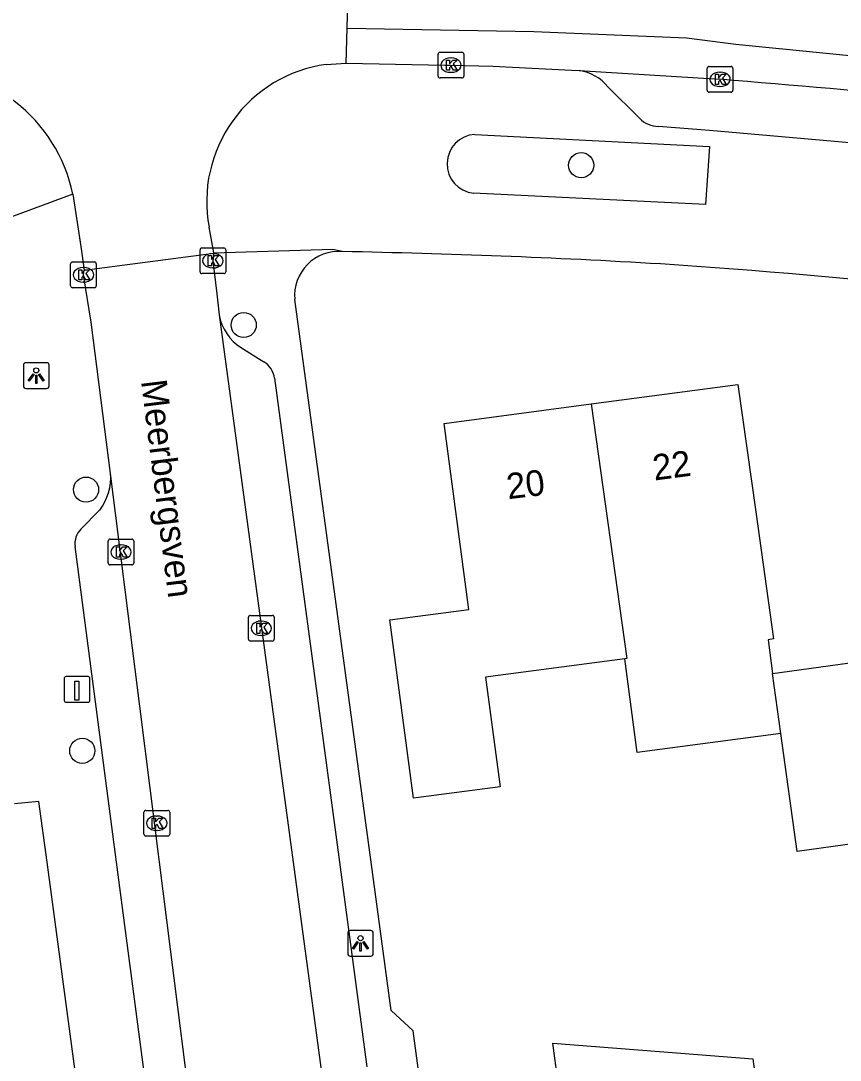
# Model space of a CAD drawing. Extents: x 163427 to 164190, y 380331 to 381641.
# Drawn here: x 163535.25 to 163567.15, y 381492.29 to 381532.74 of the extents above; entities that cross this region are included whole.
import ezdxf

# ---------------------------------------------------------------- set-up
doc = ezdxf.new("R2010")
doc.units = 0
for name, color, linetype in [('IMGEO_Boom', 7, 'Continuous'), ('IMGEO_Kolk', 7, 'Continuous'), ('IMGEO_Laadpaal', 7, 'Continuous'), ('IMGEO_Lichtpunt', 7, 'Continuous'), ('IMGEO_Openbare_ruimte_label', 7, 'Continuous'), ('IMGEO_Pand', 7, 'Continuous'), ('IMGEO_Pand_nummerreeks', 7, 'Continuous'), ('IMGEO_Rijbaan_lokaal_gesloten', 7, 'Continuous'), ('IMGEO_Rijbaan_lokaal_open', 7, 'Continuous'), ('IMGEO_Voetpad_open', 7, 'Continuous')]:
    doc.layers.add(name, color=color, linetype=linetype)

msp = doc.modelspace()

# ---------------------------------------------------------------- linework, layer by layer
at = {"layer": 'IMGEO_Boom'}
for centre in [(163557.068, 381527.122), (163543.931, 381520.904), (163537.794, 381514.497), (163537.647, 381504.333)]:
    msp.add_circle(centre, 0.489, dxfattribs=at)
at = {"layer": 'IMGEO_Kolk'}
for p, q in [((163551.498, 381530.591), (163551.498, 381531.443)), ((163551.573, 381531.517), (163552.425, 381531.517)), ((163552.499, 381531.443), (163552.499, 381530.591)), ((163551.986, 381531.297), (163552.011, 381531.297)), ((163552.009, 381530.737), (163551.984, 381530.737)), ((163561.971, 381530.038), (163561.971, 381530.89)), ((163562.046, 381530.964), (163562.898, 381530.964)), ((163562.459, 381530.744), (163562.484, 381530.744)), ((163562.972, 381530.89), (163562.972, 381530.038)), ((163552.425, 381530.517), (163551.573, 381530.517)), ((163562.898, 381529.964), (163562.046, 381529.964)), ((163562.482, 381530.184), (163562.457, 381530.184)), ((163542.229, 381522.979), (163542.229, 381523.831)), ((163542.304, 381523.905), (163543.156, 381523.905)), ((163543.23, 381523.831), (163543.23, 381522.979)), ((163537.264, 381523.357), (163538.116, 381523.357)), ((163542.717, 381523.685), (163542.742, 381523.685)), ((163537.189, 381522.431), (163537.189, 381523.283)), ((163537.677, 381523.137), (163537.702, 381523.137)), ((163538.19, 381523.283), (163538.19, 381522.431)), ((163542.74, 381523.125), (163542.715, 381523.125)), ((163537.7, 381522.577), (163537.675, 381522.577)), ((163543.156, 381522.905), (163542.304, 381522.905)), ((163538.116, 381522.357), (163537.264, 381522.357)), ((163538.652, 381511.643), (163538.652, 381512.495)), ((163538.727, 381512.569), (163539.579, 381512.569)), ((163539.653, 381512.495), (163539.653, 381511.643)), ((163539.14, 381512.349), (163539.165, 381512.349)), ((163539.163, 381511.789), (163539.138, 381511.789)), ((163539.579, 381511.569), (163538.727, 381511.569)), ((163544.191, 381509.602), (163545.043, 381509.602)), ((163544.116, 381508.676), (163544.116, 381509.528)), ((163544.604, 381509.382), (163544.629, 381509.382)), ((163545.117, 381509.528), (163545.117, 381508.676)), ((163544.627, 381508.822), (163544.602, 381508.822)), ((163545.043, 381508.602), (163544.191, 381508.602)), ((163540.048, 381501.09), (163540.048, 381501.942)), ((163540.123, 381502.016), (163540.975, 381502.016)), ((163541.049, 381501.942), (163541.049, 381501.09)), ((163540.536, 381501.796), (163540.561, 381501.796)), ((163540.559, 381501.236), (163540.534, 381501.236)), ((163540.975, 381501.016), (163540.123, 381501.016))]:
    msp.add_line(p, q, dxfattribs=at)
for points in [[(163551.498, 381530.591), (163551.498, 381531.443)], [(163551.573, 381531.517), (163552.425, 381531.517)], [(163552.499, 381531.443), (163552.499, 381530.591)], [(163551.819, 381531.217), (163551.942, 381531.217), (163551.942, 381531.066), (163552.072, 381531.217), (163552.236, 381531.217), (163552.09, 381531.066), (163552.243, 381530.817), (163552.091, 381530.817), (163552.006, 381530.981), (163551.942, 381530.914), (163551.942, 381530.817), (163551.819, 381530.817), (163551.819, 381531.217)], [(163561.971, 381530.038), (163561.971, 381530.89)], [(163562.046, 381530.964), (163562.898, 381530.964)], [(163562.292, 381530.664), (163562.415, 381530.664), (163562.415, 381530.513), (163562.545, 381530.664), (163562.709, 381530.664), (163562.563, 381530.513), (163562.716, 381530.264), (163562.564, 381530.264), (163562.479, 381530.428), (163562.415, 381530.361), (163562.415, 381530.264), (163562.292, 381530.264), (163562.292, 381530.664)], [(163562.972, 381530.89), (163562.972, 381530.038)], [(163552.425, 381530.517), (163551.573, 381530.517)], [(163562.898, 381529.964), (163562.046, 381529.964)], [(163542.229, 381522.979), (163542.229, 381523.831)], [(163542.304, 381523.905), (163543.156, 381523.905)], [(163543.23, 381523.831), (163543.23, 381522.979)], [(163537.264, 381523.357), (163538.116, 381523.357)], [(163542.55, 381523.605), (163542.673, 381523.605), (163542.673, 381523.454), (163542.803, 381523.605), (163542.967, 381523.605), (163542.821, 381523.454), (163542.974, 381523.205), (163542.822, 381523.205), (163542.737, 381523.369), (163542.673, 381523.302), (163542.673, 381523.205), (163542.55, 381523.205), (163542.55, 381523.605)], [(163537.189, 381522.431), (163537.189, 381523.283)], [(163537.51, 381523.057), (163537.633, 381523.057), (163537.633, 381522.906), (163537.763, 381523.057), (163537.927, 381523.057), (163537.781, 381522.906), (163537.934, 381522.657), (163537.782, 381522.657), (163537.697, 381522.821), (163537.633, 381522.754), (163537.633, 381522.657), (163537.51, 381522.657), (163537.51, 381523.057)], [(163538.19, 381523.283), (163538.19, 381522.431)], [(163543.156, 381522.905), (163542.304, 381522.905)], [(163538.116, 381522.357), (163537.264, 381522.357)], [(163538.652, 381511.643), (163538.652, 381512.495)], [(163538.727, 381512.569), (163539.579, 381512.569)], [(163539.653, 381512.495), (163539.653, 381511.643)], [(163538.973, 381512.269), (163539.096, 381512.269), (163539.096, 381512.118), (163539.226, 381512.269), (163539.39, 381512.269), (163539.244, 381512.118), (163539.397, 381511.869), (163539.245, 381511.869), (163539.16, 381512.033), (163539.096, 381511.966), (163539.096, 381511.869), (163538.973, 381511.869), (163538.973, 381512.269)], [(163539.579, 381511.569), (163538.727, 381511.569)], [(163544.191, 381509.602), (163545.043, 381509.602)], [(163544.116, 381508.676), (163544.116, 381509.528)], [(163544.437, 381509.302), (163544.56, 381509.302), (163544.56, 381509.151), (163544.69, 381509.302), (163544.854, 381509.302), (163544.708, 381509.151), (163544.861, 381508.902), (163544.709, 381508.902), (163544.624, 381509.066), (163544.56, 381508.999), (163544.56, 381508.902), (163544.437, 381508.902), (163544.437, 381509.302)], [(163545.117, 381509.528), (163545.117, 381508.676)], [(163545.043, 381508.602), (163544.191, 381508.602)], [(163540.048, 381501.09), (163540.048, 381501.942)], [(163540.123, 381502.016), (163540.975, 381502.016)], [(163541.049, 381501.942), (163541.049, 381501.09)], [(163540.369, 381501.716), (163540.492, 381501.716), (163540.492, 381501.565), (163540.622, 381501.716), (163540.786, 381501.716), (163540.64, 381501.565), (163540.793, 381501.316), (163540.641, 381501.316), (163540.556, 381501.48), (163540.492, 381501.413), (163540.492, 381501.316), (163540.369, 381501.316), (163540.369, 381501.716)], [(163540.975, 381501.016), (163540.123, 381501.016)]]:
    msp.add_lwpolyline(points, dxfattribs=at)
for centre, start, end in [((163551.575, 381531.441), 91.552, 178.448), ((163551.575, 381531.441), 91.552, 178.448), ((163552.423, 381531.441), 1.552, 88.448), ((163552.423, 381531.441), 1.552, 88.448), ((163562.048, 381530.888), 91.552, 178.448), ((163562.048, 381530.888), 91.552, 178.448), ((163562.896, 381530.888), 1.552, 88.448), ((163562.896, 381530.888), 1.552, 88.448), ((163551.575, 381530.593), 181.552, 268.448), ((163551.575, 381530.593), 181.552, 268.448), ((163552.423, 381530.593), 271.552, 358.448), ((163552.423, 381530.593), 271.552, 358.448), ((163562.048, 381530.04), 181.552, 268.448), ((163562.048, 381530.04), 181.552, 268.448), ((163562.896, 381530.04), 271.552, 358.448), ((163562.896, 381530.04), 271.552, 358.448), ((163542.306, 381523.829), 91.552, 178.448), ((163542.306, 381523.829), 91.552, 178.448), ((163543.154, 381523.829), 1.552, 88.448), ((163543.154, 381523.829), 1.552, 88.448), ((163537.266, 381523.281), 91.552, 178.448), ((163537.266, 381523.281), 91.552, 178.448), ((163538.114, 381523.281), 1.552, 88.448), ((163538.114, 381523.281), 1.552, 88.448), ((163542.306, 381522.981), 181.552, 268.448), ((163542.306, 381522.981), 181.552, 268.448), ((163543.154, 381522.981), 271.552, 358.448), ((163543.154, 381522.981), 271.552, 358.448), ((163537.266, 381522.433), 181.552, 268.448), ((163537.266, 381522.433), 181.552, 268.448), ((163538.114, 381522.433), 271.552, 358.448), ((163538.114, 381522.433), 271.552, 358.448), ((163538.729, 381512.493), 91.552, 178.448), ((163538.729, 381512.493), 91.552, 178.448), ((163539.577, 381512.493), 1.552, 88.448), ((163539.577, 381512.493), 1.552, 88.448), ((163538.729, 381511.645), 181.552, 268.448), ((163538.729, 381511.645), 181.552, 268.448), ((163539.577, 381511.645), 271.552, 358.448), ((163539.577, 381511.645), 271.552, 358.448), ((163544.193, 381509.526), 91.552, 178.448), ((163544.193, 381509.526), 91.552, 178.448), ((163545.041, 381509.526), 1.552, 88.448), ((163545.041, 381509.526), 1.552, 88.448), ((163544.193, 381508.678), 181.552, 268.448), ((163544.193, 381508.678), 181.552, 268.448), ((163545.041, 381508.678), 271.552, 358.448), ((163545.041, 381508.678), 271.552, 358.448), ((163540.125, 381501.94), 91.552, 178.448), ((163540.125, 381501.94), 91.552, 178.448), ((163540.973, 381501.94), 1.552, 88.448), ((163540.973, 381501.94), 1.552, 88.448), ((163540.125, 381501.092), 181.552, 268.448), ((163540.125, 381501.092), 181.552, 268.448), ((163540.973, 381501.092), 271.552, 358.448), ((163540.973, 381501.092), 271.552, 358.448)]:
    msp.add_arc(centre, 0.0765, start, end, dxfattribs=at)
for centre, major_axis, ratio, start_param, end_param in [((163551.985, 381531.017), (-0.387, 0.002), 0.722429, 4.712389, 7.853982), ((163552.01, 381531.017), (-0.39, 0.002), 0.717154, 1.570796, 4.712389), ((163562.458, 381530.464), (-0.387, 0.002), 0.722429, 4.712389, 7.853982), ((163562.483, 381530.464), (-0.39, 0.002), 0.717154, 1.570796, 4.712389), ((163542.716, 381523.405), (-0.387, 0.002), 0.722429, 4.712389, 7.853982), ((163542.741, 381523.405), (-0.39, 0.002), 0.717154, 1.570796, 4.712389), ((163537.676, 381522.857), (-0.387, 0.002), 0.722429, 4.712389, 7.853982), ((163537.701, 381522.857), (-0.39, 0.002), 0.717154, 1.570796, 4.712389), ((163539.139, 381512.069), (-0.387, 0.002), 0.722429, 4.712389, 7.853982), ((163539.164, 381512.069), (-0.39, 0.002), 0.717154, 1.570796, 4.712389), ((163544.603, 381509.102), (-0.387, 0.002), 0.722429, 4.712389, 7.853982), ((163544.628, 381509.102), (-0.39, 0.002), 0.717154, 1.570796, 4.712389), ((163540.535, 381501.516), (-0.387, 0.002), 0.722429, 4.712389, 7.853982), ((163540.56, 381501.516), (-0.39, 0.002), 0.717154, 1.570796, 4.712389)]:
    msp.add_ellipse(centre, major_axis=major_axis, ratio=ratio, start_param=start_param, end_param=end_param, dxfattribs=at)
at = {"layer": 'IMGEO_Laadpaal'}
for p, q in [((163537.858, 381507.225), (163537.017, 381507.225)), ((163537.858, 381507.225), (163537.017, 381507.225)), ((163536.942, 381507.141), (163536.942, 381506.3)), ((163536.942, 381507.141), (163536.942, 381506.3)), ((163537.942, 381506.309), (163537.942, 381507.15)), ((163537.942, 381506.309), (163537.942, 381507.15)), ((163537.026, 381506.225), (163537.867, 381506.225)), ((163537.026, 381506.225), (163537.867, 381506.225))]:
    msp.add_line(p, q, dxfattribs=at)
msp.add_lwpolyline([(163537.357, 381507.038), (163537.517, 381507.038), (163537.517, 381506.305), (163537.357, 381506.305), (163537.357, 381507.038)], dxfattribs=at)
for centre, start, end in [((163537.02, 381507.147), 92.4484, 184.2845), ((163537.02, 381507.147), 92.4484, 184.2845), ((163537.864, 381507.147), 2.4484, 94.2845), ((163537.864, 381507.147), 2.4484, 94.2845), ((163537.02, 381506.303), 182.4484, 274.2845), ((163537.02, 381506.303), 182.4484, 274.2845), ((163537.864, 381506.303), 272.4484, 4.2845), ((163537.864, 381506.303), 272.4484, 4.2845)]:
    msp.add_arc(centre, 0.0779, start, end, dxfattribs=at)
at = {"layer": 'IMGEO_Lichtpunt'}
for p, q in [((163535.357, 381519.339), (163535.357, 381518.532)), ((163535.357, 381519.339), (163535.357, 381518.532)), ((163536.259, 381519.434), (163535.451, 381519.434)), ((163536.259, 381519.434), (163535.451, 381519.434)), ((163536.353, 381518.532), (163536.353, 381519.339)), ((163536.353, 381518.532), (163536.353, 381519.339)), ((163535.451, 381518.438), (163536.259, 381518.438)), ((163535.451, 381518.438), (163536.259, 381518.438)), ((163547.979, 381497.244), (163547.979, 381496.437)), ((163547.979, 381497.244), (163547.979, 381496.437)), ((163548.881, 381497.339), (163548.073, 381497.339)), ((163548.881, 381497.339), (163548.073, 381497.339)), ((163548.975, 381496.437), (163548.975, 381497.244)), ((163548.975, 381496.437), (163548.975, 381497.244)), ((163548.073, 381496.343), (163548.881, 381496.343)), ((163548.073, 381496.343), (163548.881, 381496.343))]:
    msp.add_line(p, q, dxfattribs=at)
for points in [[(163535.731, 381519.003), (163535.77, 381518.975), (163535.582, 381518.713), (163535.544, 381518.74), (163535.731, 381519.003)], [(163535.833, 381518.955), (163535.88, 381518.955), (163535.88, 381518.633), (163535.833, 381518.633), (163535.833, 381518.955)], [(163535.943, 381518.975), (163535.981, 381519.002), (163536.168, 381518.74), (163536.129, 381518.712), (163535.943, 381518.975)], [(163548.353, 381496.908), (163548.392, 381496.88), (163548.204, 381496.618), (163548.166, 381496.645), (163548.353, 381496.908)], [(163548.455, 381496.86), (163548.502, 381496.86), (163548.502, 381496.538), (163548.455, 381496.538), (163548.455, 381496.86)], [(163548.565, 381496.88), (163548.603, 381496.907), (163548.79, 381496.645), (163548.751, 381496.617), (163548.565, 381496.88)]]:
    msp.add_lwpolyline(points, dxfattribs=at)
for centre in [(163535.856, 381519.137), (163548.478, 381497.042)]:
    msp.add_circle(centre, 0.0994, dxfattribs=at)
for centre, start, end in [((163535.451, 381519.339), 90, 180), ((163535.451, 381519.339), 90, 180), ((163536.259, 381519.339), 0, 90), ((163536.259, 381519.339), 0, 90), ((163535.451, 381518.532), 180, 270), ((163535.451, 381518.532), 180, 270), ((163536.259, 381518.532), 270, 0), ((163536.259, 381518.532), 270, 360), ((163548.073, 381497.244), 90, 180), ((163548.073, 381497.244), 90, 180), ((163548.881, 381497.244), 0, 90), ((163548.881, 381497.244), 0, 90), ((163548.073, 381496.437), 180, 270), ((163548.073, 381496.437), 180, 270), ((163548.881, 381496.437), 270, 0), ((163548.881, 381496.437), 270, 360)]:
    msp.add_arc(centre, 0.0946, start, end, dxfattribs=at)
at = {"layer": 'IMGEO_Pand'}
for points in [[(163557.46, 381517.832), (163563.164, 381518.588), (163563.861, 381513.637), (163564.559, 381508.685), (163564.341, 381508.656), (163564.514, 381507.348)], [(163558.763, 381507.917), (163553.347, 381507.199), (163553.912, 381502.937), (163550.542, 381502.49), (163549.622, 381509.429), (163552.695, 381509.837), (163551.736, 381517.073), (163557.46, 381517.832)], [(163557.46, 381517.832), (163558.841, 381507.927), (163558.763, 381507.917)], [(163564.837, 381505.006), (163559.247, 381504.265), (163558.763, 381507.917)], [(163564.514, 381507.348), (163567.807, 381507.801)], [(163564.837, 381505.006), (163564.514, 381507.348)], [(163568.746, 381500.875), (163565.47, 381500.413), (163564.837, 381505.006)], [(163555.964, 381482.806), (163555.127, 381489.007), (163556.465, 381489.187), (163555.958, 381492.955), (163560.943, 381492.567), (163563.751, 381492.348), (163564.872, 381484.021)]]:
    msp.add_lwpolyline(points, dxfattribs=at)
at = {"layer": 'IMGEO_Rijbaan_lokaal_gesloten'}
for points in [[(163547.954, 381532.452), (163555.219, 381532.328), (163561.167, 381532.08), (163563.087, 381531.832), (163577.151, 381530.437), (163585.206, 381529.6), (163599.145, 381527.617), (163613.765, 381525.385), (163630.245, 381522.472), (163652.486, 381517.73), (163667.974, 381513.64), (163683.71, 381508.557), (163694.985, 381504.466), (163700.065, 381502.483), (163712.408, 381497.746)], [(163547.917, 381531.089), (163551.761, 381531.019), (163551.999, 381531.018), (163553.631, 381530.975), (163556.689, 381530.826), (163556.995, 381530.807)], [(163556.995, 381530.807), (163562.468, 381530.465)]]:
    msp.add_lwpolyline(points, dxfattribs=at)
msp.add_arc((163524.908, 381061.626), 470.341, 81.22439, 85.41971, dxfattribs=at)
at = {"layer": 'IMGEO_Rijbaan_lokaal_open'}
for points in [[(163547.954, 381532.452), (163548.052, 381536.046)], [(163547.917, 381531.089), (163547.954, 381532.452)], [(163547.135, 381531.047), (163547.917, 381531.089)], [(163537.28, 381526.001), (163537.586, 381523.962), (163537.726, 381523.034)], [(163542.764, 381523.704), (163542.736, 381523.861), (163542.581, 381524.716)], [(163537.726, 381523.034), (163542.764, 381523.704)], [(163542.764, 381523.704), (163542.729, 381523.405), (163542.879, 381522.123), (163542.971, 381521.306)], [(163538.748, 381515.131), (163537.994, 381521.009), (163537.691, 381522.857), (163537.726, 381523.034)], [(163542.971, 381521.306), (163545.852, 381500), (163547.83, 381485.368)], [(163543.08, 381480.808), (163540.658, 381500), (163538.748, 381515.131)]]:
    msp.add_lwpolyline(points, dxfattribs=at)
for centre, radius, start, end in [((163547.882, 381525.706), 5.393, 97.9622, 190.5816), ((163531.254, 381524.725), 6.159, 11.9535, 91.9564)]:
    msp.add_arc(centre, radius, start, end, dxfattribs=at)
at = {"layer": 'IMGEO_Voetpad_open'}
for points in [[(163559.339, 381528.947), (163558.11, 381530.167)], [(163631.564, 381518.689), (163623.843, 381520.185), (163617.09, 381521.384), (163605.668, 381523.18), (163598.904, 381524.107), (163587.493, 381525.756), (163580.723, 381526.608), (163568.853, 381527.876), (163562.067, 381528.473), (163560.078, 381528.63)], [(163552.926, 381528.321), (163562.068, 381527.847), (163561.901, 381525.595), (163552.881, 381526.038)], [(163537.28, 381526.001), (163532.089, 381524.073)], [(163547.761, 381523.76), (163547.4, 381523.838), (163542.764, 381523.704)], [(163556.995, 381445.271), (163550.532, 381493.434), (163549.67, 381494.227), (163548.887, 381500), (163545.916, 381521.903)], [(163543.839, 381520.017), (163544.715, 381519.472)], [(163545.129, 381518.832), (163547.658, 381500), (163548.727, 381492.039)], [(163537.593, 381512.961), (163538.323, 381513.703)], [(163541.163, 381483.452), (163538.982, 381500), (163537.364, 381512.278)], [(163545.149, 381422.545), (163539.823, 381462.212), (163541.312, 381462.422), (163536.277, 381500), (163535.961, 381502.355), (163535.005, 381502.264)]]:
    msp.add_lwpolyline(points, dxfattribs=at)
for centre, radius, start, end in [((163556.74, 381529.072), 1.754, 38.6431, 81.646), ((163560.091, 381529.681), 1.051, 224.2852, 269.2802), ((163552.99, 381527.178), 1.145, 93.1924, 264.5492), ((163547.626, 381522.049), 1.716, 85.4982, 184.8732), ((163542.272, 381221.377), 302.433, 86.61127, 88.96009), ((163536.658, 381179.868), 344.216, 82.27916, 86.08677), ((163544.851, 381521.635), 1.909, 189.9353, 237.9765), ((163544.244, 381518.714), 0.893, 7.6264, 58.1692), ((163536.694, 381514.965), 2.061, 322.2335, 4.6185), ((163538.182, 381512.384), 0.824, 135.556, 187.3729)]:
    msp.add_arc(centre, radius, start, end, dxfattribs=at)

# ---------------------------------------------------------------- texts
at = {"layer": 'IMGEO_Openbare_ruimte_label'}
msp.add_text('Meerbergsven', height=1, rotation=277.1819, dxfattribs=at).set_placement((163539.931, 381518.723))
at = {"layer": 'IMGEO_Pand_nummerreeks'}
for s, rotation, p in [('22', 7.5516, (163559.916, 381514.849)), ('20', 6.8812, (163554.22, 381514.122))]:
    msp.add_text(s, height=1, rotation=rotation, dxfattribs=at).set_placement(p)

doc.saveas('drawing.dxf')
